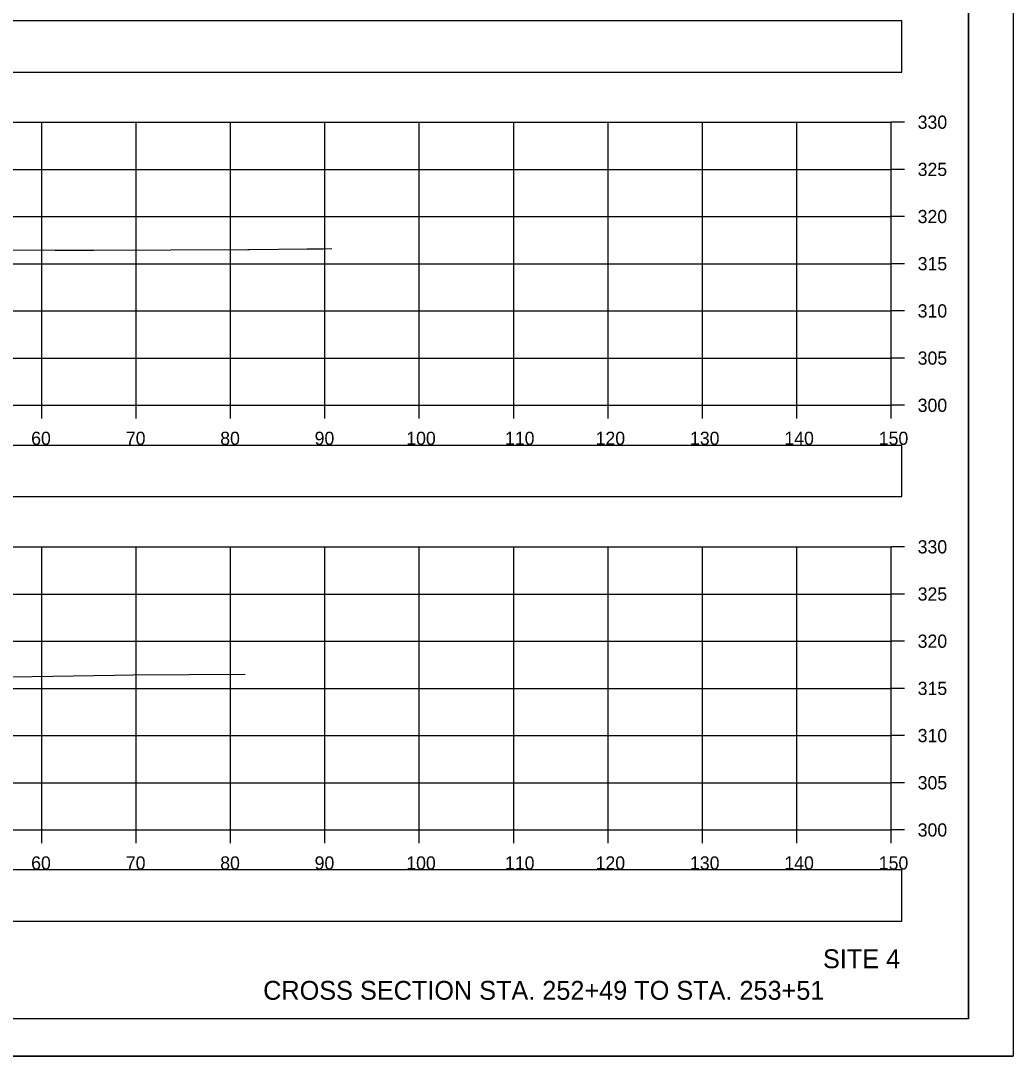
# Model space of a CAD drawing. Extents: x 1376273 to 1384221, y 378927 to 384592.
# Drawn here: x 1380615.6 to 1380720.8, y 381391.9 to 381501.6 of the extents above; entities that cross this region are included whole.
import ezdxf

# ---------------------------------------------------------------- set-up
doc = ezdxf.new("R2010")
doc.units = 0
for name, color, linetype in [('R_Axis', 7, 'Continuous'), ('R_Axis Annot', 7, 'Continuous'), ('R_Border', 7, 'Continuous'), ('R_Draft', 7, 'Continuous'), ('R_Exist Surface', 7, 'Continuous'), ('R_Grid', 7, 'Continuous'), ('R_No Plot', 7, 'Continuous')]:
    doc.layers.add(name, color=color, linetype=linetype)

msp = doc.modelspace()

# ---------------------------------------------------------------- linework, layer by layer
at = {"layer": 'R_Axis'}
for p, q in [((1380707.84, 381460.85), (1380707.84, 381490.85)), ((1380709.24, 381490.85), (1380707.84, 381490.85)), ((1380709.24, 381485.85), (1380707.84, 381485.85)), ((1380709.24, 381480.85), (1380707.84, 381480.85)), ((1380709.24, 381475.85), (1380707.84, 381475.85)), ((1380709.24, 381470.85), (1380707.84, 381470.85)), ((1380709.24, 381465.85), (1380707.84, 381465.85)), ((1380407.84, 381460.85), (1380707.84, 381460.85)), ((1380617.84, 381459.45), (1380617.84, 381460.85)), ((1380627.84, 381459.45), (1380627.84, 381460.85)), ((1380637.84, 381459.45), (1380637.84, 381460.85)), ((1380647.84, 381459.45), (1380647.84, 381460.85)), ((1380657.84, 381459.45), (1380657.84, 381460.85)), ((1380667.84, 381459.45), (1380667.84, 381460.85)), ((1380677.84, 381459.45), (1380677.84, 381460.85)), ((1380687.84, 381459.45), (1380687.84, 381460.85)), ((1380697.84, 381459.45), (1380697.84, 381460.85)), ((1380707.84, 381459.45), (1380707.84, 381460.85)), ((1380709.24, 381460.85), (1380707.84, 381460.85)), ((1380707.84, 381415.85), (1380707.84, 381445.85)), ((1380709.24, 381445.85), (1380707.84, 381445.85)), ((1380709.24, 381440.85), (1380707.84, 381440.85)), ((1380709.24, 381435.85), (1380707.84, 381435.85)), ((1380709.24, 381430.85), (1380707.84, 381430.85)), ((1380709.24, 381425.85), (1380707.84, 381425.85)), ((1380709.24, 381420.85), (1380707.84, 381420.85)), ((1380407.84, 381415.85), (1380707.84, 381415.85)), ((1380617.84, 381414.45), (1380617.84, 381415.85)), ((1380627.84, 381414.45), (1380627.84, 381415.85)), ((1380637.84, 381414.45), (1380637.84, 381415.85)), ((1380647.84, 381414.45), (1380647.84, 381415.85)), ((1380657.84, 381414.45), (1380657.84, 381415.85)), ((1380667.84, 381414.45), (1380667.84, 381415.85)), ((1380677.84, 381414.45), (1380677.84, 381415.85)), ((1380687.84, 381414.45), (1380687.84, 381415.85)), ((1380697.84, 381414.45), (1380697.84, 381415.85)), ((1380707.84, 381414.45), (1380707.84, 381415.85)), ((1380709.24, 381415.85), (1380707.84, 381415.85))]:
    msp.add_line(p, q, dxfattribs=at)
at = {"layer": 'R_Axis Annot'}
for points in [[(1380407.27, 381496.16), (1380708.96, 381496.16), (1380708.96, 381501.58), (1380407.27, 381501.58)], [(1380407.27, 381451.19), (1380708.96, 381451.19), (1380708.96, 381456.6), (1380407.27, 381456.6)], [(1380407.27, 381406.19), (1380708.96, 381406.19), (1380708.96, 381411.61), (1380407.27, 381411.61)]]:
    msp.add_lwpolyline(points, close=True, dxfattribs=at)
at = {"layer": 'R_Border'}
for q in [(1380716.02, 381601.31), (1380399.84, 381395.85)]:
    msp.add_line((1380716.02, 381395.85), q, dxfattribs=at)
at = {"layer": 'R_Exist Surface'}
for points in [[(1380606.03, 381477.32), (1380619.28, 381477.28), (1380623.35, 381477.29), (1380639.67, 381477.37), (1380639.88, 381477.36), (1380645.93, 381477.42), (1380647.67, 381477.44), (1380648.56, 381477.45)], [(1380610.24, 381432.02), (1380625.55, 381432.25), (1380627.48, 381432.27), (1380639.38, 381432.35)]]:
    msp.add_lwpolyline(points, dxfattribs=at)
at = {"layer": 'R_Grid'}
for p, q in [((1380407.84, 381490.85), (1380707.84, 381490.85)), ((1380617.84, 381460.85), (1380617.84, 381490.85)), ((1380627.84, 381460.85), (1380627.84, 381490.85)), ((1380637.84, 381460.85), (1380637.84, 381490.85)), ((1380647.84, 381460.85), (1380647.84, 381490.85)), ((1380657.84, 381460.85), (1380657.84, 381490.85)), ((1380667.84, 381460.85), (1380667.84, 381490.85)), ((1380677.84, 381460.85), (1380677.84, 381490.85)), ((1380687.84, 381460.85), (1380687.84, 381490.85)), ((1380697.84, 381460.85), (1380697.84, 381490.85)), ((1380707.84, 381460.85), (1380707.84, 381490.85)), ((1380407.84, 381485.85), (1380707.84, 381485.85)), ((1380407.84, 381480.85), (1380707.84, 381480.85)), ((1380407.84, 381475.85), (1380707.84, 381475.85)), ((1380407.84, 381470.85), (1380707.84, 381470.85)), ((1380407.84, 381465.85), (1380707.84, 381465.85)), ((1380407.84, 381460.85), (1380707.84, 381460.85)), ((1380407.84, 381445.85), (1380707.84, 381445.85)), ((1380617.84, 381415.85), (1380617.84, 381445.85)), ((1380627.84, 381415.85), (1380627.84, 381445.85)), ((1380637.84, 381415.85), (1380637.84, 381445.85)), ((1380647.84, 381415.85), (1380647.84, 381445.85)), ((1380657.84, 381415.85), (1380657.84, 381445.85)), ((1380667.84, 381415.85), (1380667.84, 381445.85)), ((1380677.84, 381415.85), (1380677.84, 381445.85)), ((1380687.84, 381415.85), (1380687.84, 381445.85)), ((1380697.84, 381415.85), (1380697.84, 381445.85)), ((1380707.84, 381415.85), (1380707.84, 381445.85)), ((1380407.84, 381440.85), (1380707.84, 381440.85)), ((1380407.84, 381435.85), (1380707.84, 381435.85)), ((1380407.84, 381430.85), (1380707.84, 381430.85)), ((1380407.84, 381425.85), (1380707.84, 381425.85)), ((1380407.84, 381420.85), (1380707.84, 381420.85)), ((1380407.84, 381415.85), (1380707.84, 381415.85))]:
    msp.add_line(p, q, dxfattribs=at)
at = {"layer": 'R_No Plot'}
msp.add_line((1380387.44, 381391.87), (1380720.77, 381391.87), dxfattribs=at)
for points in [[(1380387.43, 381605.2), (1380720.77, 381605.2), (1380720.77, 381391.86), (1380387.43, 381391.86)], [(1380633.76, 381601.31), (1380633.76, 381591.43), (1380669.49, 381591.43), (1380669.49, 381588.51), (1380692.69, 381588.51), (1380692.69, 381564.17), (1380716.02, 381564.17), (1380716.02, 381395.85), (1380399.84, 381395.85), (1380399.84, 381601.31)]]:
    msp.add_lwpolyline(points, close=True, dxfattribs=at)

# ---------------------------------------------------------------- texts
at = {"layer": 'R_Axis Annot'}
for s, p in [('330', (1380710.64, 381490.15)), ('325', (1380710.64, 381485.15)), ('320', (1380710.64, 381480.15)), ('315', (1380710.64, 381475.15)), ('310', (1380710.64, 381470.15)), ('305', (1380710.64, 381465.15)), ('300', (1380710.64, 381460.15)), ('60', (1380616.72, 381456.65)), ('70', (1380626.75, 381456.65)), ('80', (1380636.75, 381456.65)), ('90', (1380646.75, 381456.65)), ('100', (1380656.46, 381456.65)), ('110', (1380666.92, 381456.65)), ('120', (1380676.52, 381456.65)), ('130', (1380686.52, 381456.65)), ('140', (1380696.52, 381456.65)), ('150', (1380706.52, 381456.65)), ('330', (1380710.64, 381445.15)), ('325', (1380710.64, 381440.15)), ('320', (1380710.64, 381435.15)), ('315', (1380710.64, 381430.15)), ('310', (1380710.64, 381425.15)), ('305', (1380710.64, 381420.15)), ('300', (1380710.64, 381415.15)), ('60', (1380616.72, 381411.65)), ('70', (1380626.75, 381411.65)), ('80', (1380636.75, 381411.65)), ('90', (1380646.75, 381411.65)), ('100', (1380656.46, 381411.65)), ('110', (1380666.92, 381411.65)), ('120', (1380676.52, 381411.65)), ('130', (1380686.52, 381411.65)), ('140', (1380696.52, 381411.65)), ('150', (1380706.52, 381411.65))]:
    msp.add_text(s, height=1.4, dxfattribs=at).set_placement(p)
at = {"layer": 'R_Draft'}
for s, p in [('SITE 4', (1380700.61, 381401.2)), ('CROSS SECTION STA. 252+49 TO STA. 253+51', (1380641.3, 381397.85))]:
    msp.add_text(s, height=2, dxfattribs=at).set_placement(p)

doc.saveas('drawing.dxf')
